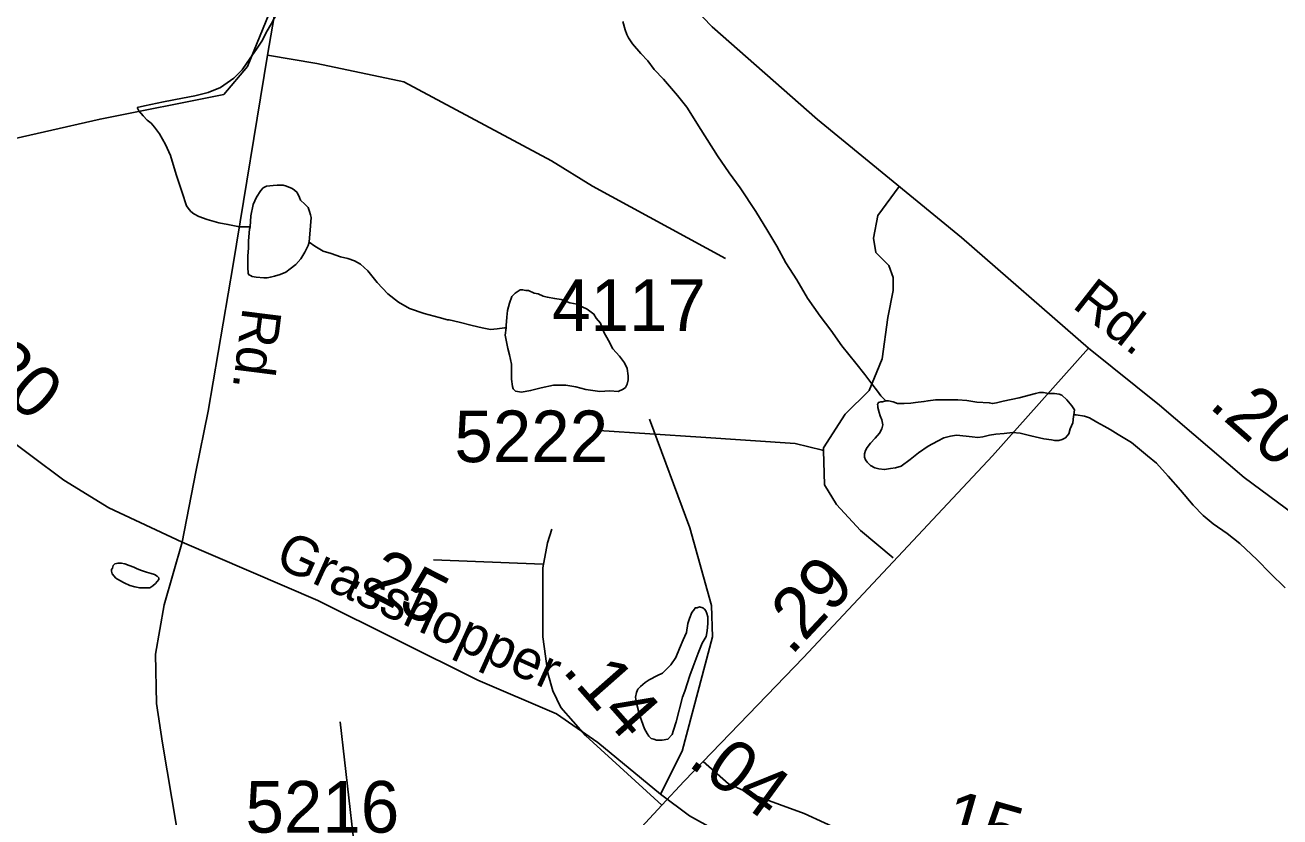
# Model space of a CAD drawing. Extents: x 2169602 to 2449496, y 721995 to 810662.
# Drawn here: x 2392905 to 2395940, y 789551 to 791467 of the extents above; entities that cross this region are included whole.
import ezdxf

# ---------------------------------------------------------------- set-up
doc = ezdxf.new("R2010")
doc.units = 0
doc.layers.add('Default', color=7, linetype='Continuous')

msp = doc.modelspace()

# ---------------------------------------------------------------- linework, layer by layer
at = {"layer": 'Default'}
msp.add_line((2394157.1, 790162.2), (2393892.8, 790173), dxfattribs=at)
for points in [[(2395476.7, 790685.3), (2395170.1, 790952.3), (2394821.7, 791238.1), (2394566.4, 791462.2), (2394344, 791693.6), (2394095, 791972.2), (2393923.4, 792148.1), (2393696.3, 792368), (2393574.9, 792531.3), (2393453.5, 792751.2), (2393297.6, 793098.9), (2393103, 793501), (2393007.2, 793668.5)], [(2393701.9, 793392.9), (2393690.4, 793337.4), (2393705, 793220.1), (2393719.2, 793127.9), (2393693, 792780.3), (2393657.4, 792407.5), (2393642.8, 792265.1), (2393597.8, 791971.9), (2393551.8, 791745.7), (2393491.1, 791393.9), (2393408.4, 790887.1), (2393347.7, 790532.1), (2393317.4, 790385.5), (2393284.4, 790215.9)], [(2393443.1, 791366.3), (2393516.9, 791548.5), (2393757, 791858.6), (2393890.1, 791967.4), (2393938.9, 792100.9), (2394044.9, 792561.3), (2394040.2, 792990.5)], [(2393722.2, 791869.9), (2393688.5, 791829.5), (2393670.5, 791799.4), (2393643, 791757.4), (2393627.2, 791721.2), (2393613.3, 791679.1), (2393573.9, 791605.2), (2393541.7, 791545.1), (2393520.2, 791507), (2393500.5, 791470.6), (2393488.2, 791448.5), (2393479, 791430.5), (2393464.6, 791408.7), (2393449, 791386.3), (2393429.6, 791358.5), (2393409.3, 791338.4), (2393377.5, 791316), (2393347.3, 791303.9), (2393315.3, 791295.8), (2393285.4, 791289.8), (2393239.9, 791281.3), (2393193.5, 791271.2), (2393175.9, 791267)], [(2394350.3, 791475.4), (2394356.3, 791455.4), (2394360.2, 791443.5), (2394364.1, 791435.6), (2394374.3, 791421.5), (2394394.2, 791397.7), (2394410.8, 791379.9), (2394426.6, 791359.6), (2394448.9, 791336), (2394482.8, 791296.4), (2394505.3, 791268.2), (2394539.2, 791214.4), (2394579.6, 791150.7), (2394608.1, 791109.1), (2394634.3, 791073), (2394672.2, 791015.4), (2394701, 790967.7), (2394722.9, 790931.5), (2394745.2, 790891.6), (2394771.3, 790850), (2394797.7, 790806.2), (2394827.7, 790762.3), (2394853.9, 790728.3), (2394880, 790690.7), (2394914.2, 790649), (2394936.4, 790621), (2394952.8, 790599), (2394966.7, 790581.1), (2394974.9, 790569.3), (2394987, 790557.3)], [(2393491.1, 791393.9), (2393610.4, 791374.1), (2393820.9, 791329.4), (2394178.1, 791137.9), (2394277, 791077.3), (2394599.1, 790901.7)], [(2391692.3, 790737.2), (2391905, 790758.1), (2392080.1, 790833.2), (2392412.1, 791085.6), (2393086.1, 791239.1), (2393385.1, 791298.6), (2393443.1, 791366.3)], [(2393449, 790978.7), (2393423.2, 790978.5), (2393395.3, 790984.4), (2393373.4, 790988.1), (2393345.3, 790996), (2393325, 791003.9), (2393313.3, 791009.8), (2393305.3, 791015.8), (2393298.9, 791023.7), (2393294.8, 791029.6), (2393284.8, 791061.5), (2393270.4, 791105.4), (2393256.5, 791151.4), (2393244.2, 791177.6), (2393229.8, 791203.3), (2393218.1, 791219.3), (2393209.9, 791229), (2393200.1, 791237), (2393190, 791247), (2393179.6, 791259.1), (2393175.9, 791267)], [(2393591.5, 790941.3), (2393595.2, 790981.3), (2393596.9, 791001.3), (2393595, 791007.3), (2393593, 791015.3), (2393589.1, 791025.2), (2393581.1, 791033.3), (2393570.8, 791043.4), (2393568.8, 791049.4), (2393562.8, 791061.3), (2393556.5, 791067.1), (2393550.7, 791071.2), (2393536.8, 791076.9), (2393528.8, 791079), (2393514.6, 791079.1), (2393505, 791078.9), (2393488.8, 791076.9), (2393481, 791072.8), (2393474.9, 791066.8), (2393464.8, 791050.5), (2393456.8, 791032.7), (2393450.9, 791004.8), (2393449, 790978.7)], [(2394836.4, 790437.5), (2394836.2, 790443.4), (2394888.8, 790524.9), (2394946.6, 790582.8), (2394978.1, 790659), (2394991.3, 790758.9), (2395004.4, 790824.7), (2395004.4, 790856.2), (2394993.9, 790885.2), (2394962.4, 790916.7), (2394957.1, 790950.9), (2394967.6, 791006.1), (2395018.7, 791076.5)], [(2393449, 790978.7), (2393447.2, 790972.5), (2393445.5, 790944.7), (2393445.5, 790926.5), (2393443.9, 790908.5), (2393443.7, 790892.7), (2393443.9, 790880.5), (2393444.1, 790866.7), (2393446, 790862.7), (2393449.9, 790860.5), (2393453.7, 790858.7), (2393464, 790856.7), (2393482, 790854.8), (2393490, 790854.8), (2393498, 790856.9), (2393508.3, 790859), (2393522, 790863), (2393535.8, 790869), (2393545.6, 790877.2), (2393559.8, 790887.3), (2393571.9, 790901.3), (2393581.3, 790917.3), (2393589.5, 790933.5), (2393591.5, 790941.3)], [(2394068.5, 790734.1), (2394064.6, 790734.3), (2394046.3, 790732.1), (2394030.8, 790730), (2394010.7, 790733.9), (2393986.5, 790739.6), (2393954.7, 790747.6), (2393930.5, 790753.3), (2393926.4, 790753.6), (2393906.5, 790759.4), (2393870.2, 790769), (2393834.3, 790780.8), (2393808.1, 790796.6), (2393782, 790816.7), (2393756.2, 790844.2), (2393733.6, 790872.4), (2393715.8, 790888), (2393701.9, 790896.2), (2393685.5, 790901.9), (2393667.4, 790905.9), (2393645.3, 790913.7), (2393625.4, 790919.6), (2393605.3, 790931.5), (2393591.5, 790941.3)], [(2394068.5, 790734.1), (2394066.2, 790716.2), (2394072.8, 790684.3), (2394076.5, 790668.4), (2394081, 790646.2), (2394081, 790628.3), (2394081.4, 790610), (2394083.5, 790592.3), (2394085.5, 790586.3), (2394091.3, 790580.6), (2394105.4, 790578.4), (2394127.3, 790582.4), (2394153, 790588.7), (2394183.3, 790595), (2394213.1, 790595), (2394237.3, 790591.3), (2394261.2, 790585.3), (2394295.1, 790579.7), (2394319.3, 790581.7), (2394339.4, 790579.9), (2394351.5, 790585.8), (2394357.2, 790589.8), (2394361.1, 790597.7), (2394363.2, 790608), (2394363.2, 790617.7), (2394361.1, 790635.9), (2394354.7, 790649.8), (2394342.6, 790665.9), (2394326.4, 790683.7), (2394316.2, 790703.5), (2394304.7, 790723.5), (2394296.3, 790745.4), (2394286.1, 790757.6), (2394280.5, 790767.3), (2394264.1, 790779.1), (2394252, 790785), (2394239.9, 790791.3), (2394222.1, 790794.8), (2394212.2, 790798.7), (2394201.8, 790802.7), (2394186, 790804.7), (2394167.9, 790808.7), (2394158.1, 790810.6), (2394145.8, 790816.5), (2394136, 790818.4), (2394122.2, 790824.5), (2394116.3, 790824.6), (2394108.1, 790826.3), (2394102.1, 790826.4), (2394090, 790818.4), (2394082, 790810.3), (2394076.3, 790794.2), (2394072, 790776.1), (2394070.1, 790760.2), (2394068.5, 790740.1), (2394068.5, 790734.1)], [(2393284.4, 790215.9), (2393107.6, 790298.6), (2392998.7, 790365.6), (2392838.1, 790485), (2392633, 790659.9), (2392460.9, 790798.1)], [(2395476.7, 790685.3), (2395244.9, 790424.5), (2394787.7, 789936.6), (2394498.9, 789637.1), (2394445.1, 789578.9)], [(2396300.2, 790103.1), (2396123.4, 790185.8), (2396014.6, 790252.8), (2395853.9, 790372.2), (2395648.9, 790547), (2395476.7, 790685.3)], [(2394987, 790557.3), (2394979, 790555.3), (2394974.7, 790555.1), (2394968.8, 790553.1), (2394966.9, 790549), (2394967.1, 790545.3), (2394967.3, 790541.2), (2394970.8, 790529.4), (2394972.9, 790521.3), (2394977.2, 790511.3), (2394979.4, 790499.2), (2394977.4, 790489.4), (2394971.4, 790479.4), (2394961.4, 790467.1), (2394949.5, 790455.1), (2394941.5, 790444.9), (2394937.6, 790437), (2394935.5, 790429.2), (2394935.3, 790421.1), (2394937.8, 790415.1), (2394941.9, 790409.2), (2394949.9, 790401.1), (2394959.9, 790395.1), (2394969.8, 790393.2), (2394983.9, 790391), (2394997.9, 790393.4), (2395009.8, 790395.2), (2395024.1, 790399.6), (2395045.9, 790415.8), (2395065.5, 790431.9), (2395089.3, 790447.7), (2395111.5, 790459.8), (2395127.3, 790467.9), (2395143.3, 790472), (2395157.6, 790474.3), (2395181.4, 790472.3), (2395195.3, 790470.7), (2395209.3, 790468.5), (2395221.6, 790470.7), (2395237.6, 790474.8), (2395253.2, 790476.9), (2395273, 790478.8), (2395293.3, 790481), (2395311.4, 790479.1), (2395337.6, 790473.1), (2395369.4, 790465.4), (2395387.5, 790463.5), (2395395.3, 790461.5), (2395405.3, 790461.6), (2395413.3, 790463.6), (2395421.3, 790467.7), (2395429.3, 790477.8), (2395433, 790489.8), (2395439.1, 790503.9), (2395441, 790519.9), (2395441.2, 790523.9)], [(2395441.2, 790523.9), (2395442.8, 790535.8), (2395436.9, 790545.7), (2395424.6, 790559.6), (2395412.7, 790571.6), (2395406.5, 790573.7), (2395394.6, 790575.6), (2395380.5, 790575.3), (2395368.6, 790577.5), (2395358.3, 790577.4), (2395348.7, 790575.2), (2395309.1, 790565), (2395270.8, 790557), (2395254.8, 790552.9), (2395244.8, 790550.8), (2395237, 790552.8), (2395206.6, 790554.5), (2395182.6, 790558.5), (2395160.9, 790560.2), (2395156.6, 790560.1), (2395140.8, 790560), (2395120.9, 790560.2), (2395106.8, 790559.9), (2395089.1, 790557.7), (2395078.9, 790555.6), (2395058.6, 790553.8), (2395046.9, 790551.5), (2395031.1, 790551.4), (2395014.9, 790551.4), (2395004.8, 790555.4), (2394992.9, 790557.2), (2394987, 790557.3)], [(2395441.2, 790523.9), (2395447.1, 790523.8), (2395467, 790520), (2395479.1, 790516.1), (2395497.4, 790506.1), (2395514.8, 790496.1), (2395529.2, 790488.3), (2395548.8, 790476.4), (2395581.2, 790456.5), (2395619.4, 790424.8), (2395641.5, 790406.8), (2395669.8, 790375.4), (2395699.8, 790341.2), (2395729.9, 790305.4), (2395754.1, 790279.9), (2395778.5, 790259.9), (2395812.3, 790236.2), (2395842.9, 790212.1), (2395885.1, 790172.4), (2395916.7, 790140.5), (2395952.8, 790105)], [(2394442, 789605.4), (2394494.3, 789710.1), (2394532, 789852.5), (2394567.5, 789986.6), (2394565.4, 790062), (2394513.1, 790250.5), (2394415.3, 790513.3)], [(2394836.4, 790437.5), (2394833.6, 790438.1), (2394767.9, 790453.9), (2394539.2, 790469.7), (2394292.2, 790485.5)], [(2395004.2, 790177.3), (2394925.6, 790243.5), (2394867.7, 790306.6), (2394838.8, 790354), (2394836.4, 790437.5)], [(2394445.1, 789578.9), (2394260.6, 789747.4), (2394200.9, 789815.1), (2394181.4, 789855.8), (2394169.1, 789898.7), (2394157.1, 789986.2), (2394157.1, 790153.4), (2394168.5, 790214.3), (2394178.5, 790247.1)], [(2393284.4, 790215.9), (2393241.2, 790064.1), (2393220.3, 789944.7), (2393222.4, 789825.3), (2393237, 789729), (2393328.1, 789188.7), (2393390.9, 788824.3), (2393542.6, 787854.6), (2393605.4, 787427.4), (2393688, 786887.1), (2393780.1, 786510.1), (2393832.4, 786323.7), (2393891, 786214.8), (2393955.9, 786137.3), (2394038.6, 786064), (2394153.7, 785994.9), (2394247.9, 785953), (2394350.4, 785934.2), (2394444.6, 785932.1), (2394553.4, 785944.7), (2394731.3, 785997), (2395323.7, 786176.2)], [(2394442, 789605.4), (2394290.2, 789731.1), (2394190.3, 789800.2), (2393999.9, 789881.9), (2393612.7, 790074.5), (2393284.4, 790215.9)], [(2393156.1, 790159.2), (2393167.8, 790155), (2393175.6, 790151), (2393186, 790147), (2393198.1, 790143.2), (2393209.8, 790139.4), (2393217.8, 790137.3), (2393224, 790133.6), (2393228.1, 790129.3), (2393227.9, 790125.3), (2393219.9, 790115.6), (2393214.1, 790109.5), (2393206.1, 790105.4), (2393193.8, 790105.3), (2393181.9, 790105), (2393170, 790107.3), (2393158.3, 790111), (2393144.4, 790117.2), (2393133.9, 790122.8), (2393123.9, 790128.8), (2393115.7, 790139), (2393113.8, 790145), (2393114.1, 790149), (2393115.9, 790152.7), (2393117.7, 790159), (2393121.8, 790162.8), (2393129.8, 790164.8), (2393137.4, 790164.9), (2393145.6, 790162.9), (2393156.1, 790159.2)], [(2394494.9, 789840.7), (2394501, 789854.8), (2394512.9, 789892.8), (2394520.5, 789914.8), (2394532.6, 789947), (2394542.4, 789971), (2394552.5, 789987), (2394554.3, 790000.9), (2394556, 790018.9), (2394556.2, 790027), (2394556.2, 790035.1), (2394554.1, 790043.1), (2394551.7, 790049.2), (2394547.8, 790053), (2394544.1, 790056.8), (2394535.9, 790058.9), (2394530.1, 790056.9), (2394525.8, 790056.8), (2394523.8, 790053), (2394517.8, 790045), (2394512.1, 790030.8), (2394508, 790018.9), (2394504.3, 789996.7), (2394496.3, 789978.9), (2394488.1, 789958.6), (2394478.5, 789936.5), (2394466.6, 789918.5), (2394454.9, 789906.5), (2394446.7, 789898.4), (2394434.6, 789892.5), (2394414.7, 789882.5), (2394404.9, 789876.3), (2394393.4, 789866.3), (2394387.2, 789859.9), (2394383.3, 789852), (2394380.9, 789840.1), (2394383.3, 789826), (2394389.3, 789804), (2394395.4, 789784), (2394403.4, 789764.1), (2394409.6, 789752.3), (2394413.7, 789746.4), (2394419.4, 789740.2), (2394425.6, 789738.5), (2394431.7, 789736.4), (2394445.7, 789736.6), (2394459.6, 789738.6), (2394469.7, 789750.5), (2394473.5, 789760.5), (2394479.3, 789780.7), (2394494.9, 789840.7)], [(2394235.2, 789357.5), (2394131.8, 789407.3), (2393992.6, 789470.4), (2393945.2, 789502), (2393895.3, 789502), (2393798.1, 789457.3), (2393750.8, 789433.6), (2393724.5, 789444.1), (2393711.3, 789470.4), (2393698.2, 789504.6), (2393666.7, 789780.7)], [(2395327.5, 788845.1), (2395241.1, 788853.5), (2395227, 788945.9), (2395199.2, 789021.5), (2395087.8, 789320), (2395056, 789399.6), (2395016.2, 789447.3), (2394936.7, 789491.1), (2394789.5, 789558.8), (2394670.2, 789602.6), (2394606.6, 789630.4), (2394545.1, 789685.1)], [(2394445.1, 789578.9), (2394018.6, 789117.7), (2393844.9, 788952.3), (2393633.5, 788770.1), (2393576.8, 788717.2)], [(2394631.4, 789487.1), (2394512.1, 789553.1), (2394442, 789605.4)]]:
    msp.add_lwpolyline(points, dxfattribs=at)

# ---------------------------------------------------------------- texts
for s, height, rotation, p in [('Rd.', 95, 321.9064, (2395435.1, 790785.1)), ('Rd.', 95, 262.8047, (2393431.4, 790785.3)), ('.20', 125, 318.7561, (2392749.6, 790656.3)), ('.20', 125, 318.7561, (2395765.4, 790543.5)), ('Grasshopper', 95, 335.5975, (2393505.2, 790159)), ('.25', 125, 332.8488, (2393678, 790115.7)), ('.29', 125, 46.8597, (2394757.9, 789938.9)), ('.14', 125, 311.4048, (2394201.8, 789904.5)), ('.04', 125, 323.9578, (2394504.8, 789676.8)), ('.15', 125, 344.0461, (2395071.9, 789511.2))]:
    msp.add_text(s, height=height, rotation=rotation, dxfattribs=at).set_placement(p)
for s, p in [('4117', (2394179.6, 790726.8)), ('5222', (2393943.2, 790409.1)), ('5216', (2393437.9, 789512.7))]:
    msp.add_text(s, height=125, dxfattribs=at).set_placement(p)

doc.saveas('drawing.dxf')
